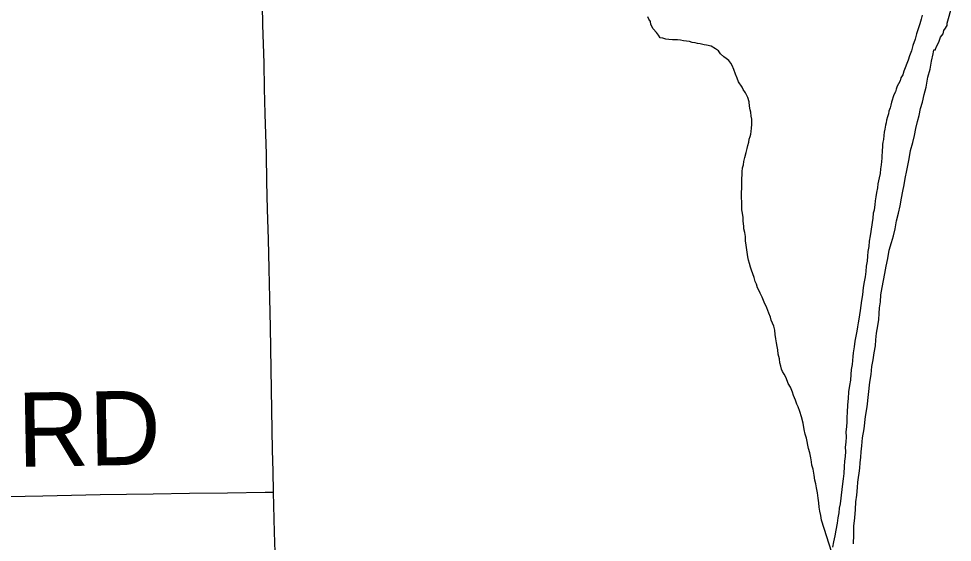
# Model space of a CAD drawing. Extents: x 103424 to 286016, y 38711 to 110967.
# Drawn here: x 156701 to 160500, y 49697 to 51827 of the extents above; entities that cross this region are included whole.
import ezdxf

# ---------------------------------------------------------------- set-up
doc = ezdxf.new("R2010")
doc.units = 0
for name, color, linetype in [('GM_X_County_Road', 7, 'Continuous'), ('GM_X_Major_River', 7, 'Continuous'), ('GM_X_Minor_River', 7, 'Continuous'), ('GM_X_Township_Road', 7, 'Continuous'), ('GM_X_Township_Road_Text', 7, 'Continuous')]:
    doc.layers.add(name, color=color, linetype=linetype)

msp = doc.modelspace()

# ---------------------------------------------------------------- linework, layer by layer
at = {"layer": 'GM_X_County_Road'}
msp.add_lwpolyline([(157747.1, 49574.8), (157742.6, 49737.9), (157738.1, 49901.1), (157736.1, 49986.1), (157734, 50071), (157731.4, 50236), (157728.7, 50401.1), (157727.3, 50486.4), (157725.9, 50571.8), (157723.1, 50690.5), (157720.3, 50809.2), (157717.1, 50930.2), (157713.9, 51051.2), (157711.5, 51163.3), (157709.1, 51275.3), (157704.5, 51440.1), (157701.9, 51542.8), (157699.4, 51645.6), (157694.5, 51801.9), (157691.5, 51961.8)], dxfattribs=at)
at = {"layer": 'GM_X_Major_River'}
for points in [[(160424.9, 51700.4), (160431.5, 51700), (160431.5, 51703.4), (160434.9, 51713.6), (160445.1, 51730.6), (160451.9, 51750.9), (160462.1, 51764.5), (160465.5, 51778.1), (160472.3, 51788.3), (160475.7, 51795.1), (160479.1, 51798.5), (160479.1, 51801.9), (160479.1, 51808.7), (160499.5, 51880)], [(160376.2, 51840.9), (160372.6, 51824.7), (160366.9, 51806.4), (160361.2, 51786.1), (160353.6, 51765.7), (160348, 51743.4), (160338.5, 51717), (160332.8, 51696.6), (160325.2, 51676.3), (160319.5, 51658), (160302.3, 51613.2), (160298.6, 51599), (160290.7, 51586.7), (160287, 51574.5), (160281.2, 51562.3), (160275.3, 51552.1), (160271.5, 51539.9), (160267.7, 51529.7), (160261.9, 51517.5), (160252.5, 51487), (160248.7, 51474.8), (160246.9, 51464.6), (160241.1, 51450.4), (160239.3, 51440.3)], [(160188.3, 50520.7), (160191.7, 50547), (160197.1, 50577.4), (160200.6, 50603.7), (160202.1, 50627.9), (160203.7, 50650.2), (160207.2, 50674.5), (160208.6, 50702.8), (160214, 50733.2), (160219.5, 50761.6), (160224.9, 50789.9), (160230.3, 50820.3), (160237.8, 50850.8), (160243.1, 50885.2), (160252.6, 50915.7), (160260, 50944.1), (160267.5, 50972.5), (160272.9, 51005), (160280.3, 51035.4), (160287.7, 51065.8), (160293.2, 51096.2), (160298.6, 51124.6), (160304.1, 51151), (160307.6, 51177.3), (160315, 51209.8), (160324.1, 51256.4), (160329.4, 51290.8), (160338.8, 51323.3), (160346.3, 51351.7), (160351.7, 51380.1), (160357.2, 51408.5), (160364.8, 51432.9), (160370.2, 51461.3), (160377.7, 51487.7), (160385.2, 51518.1), (160392.6, 51548.6), (160399.8, 51589.1), (160409.2, 51621.6), (160414.6, 51654), (160422, 51684.4), (160424.9, 51700.4)], [(160239.3, 51440.3), (160235.5, 51428.1), (160231.8, 51413.8), (160230, 51403.7), (160228.2, 51393.6), (160224.5, 51377.4), (160222.7, 51365.2), (160221, 51351), (160219.3, 51334.9), (160217.5, 51324.7), (160215.7, 51314.6), (160215.9, 51304.5), (160214.2, 51292.3), (160214.4, 51282.3), (160212.6, 51272.1), (160212.8, 51260), (160211.1, 51245.9), (160209.4, 51231.7), (160207.7, 51215.5), (160206.1, 51197.3), (160202.5, 51179), (160196.9, 51154.7), (160195.2, 51138.5), (160191.6, 51120.3), (160187.9, 51102), (160186.3, 51085.8), (160184.6, 51069.7), (160182.8, 51059.5), (160181, 51047.4), (160177.2, 51035.2), (160175.7, 51015), (160165, 50944.1), (160161.5, 50921.8), (160159.9, 50899.6), (160156.3, 50879.3), (160154.7, 50861.1), (160153.1, 50840.9), (160149.5, 50820.6), (160148, 50798.4), (160144.4, 50776.1), (160140.8, 50755.8), (160137.2, 50733.5), (160133.8, 50703.2), (160130.3, 50680.9), (160126.7, 50660.6), (160125.1, 50640.4), (160121.4, 50622.2), (160119.8, 50604), (160116, 50589.7), (160114.4, 50573.6), (160110.7, 50555.3), (160107.1, 50535), (160103.5, 50514.8), (160099.9, 50492.5), (160096.4, 50468.2), (160094.7, 50452), (160093.1, 50435.8), (160091.4, 50419.7), (160087.8, 50399.4), (160086.2, 50379.2), (160084.7, 50356.9), (160081.1, 50334.6), (160077.6, 50308.3), (160076.2, 50282.1), (160072.7, 50255.7), (160071.3, 50225.4), (160069.7, 50205.2), (160070.1, 50187), (160068.5, 50166.8), (160066.9, 50146.6), (160067.4, 50126.4), (160065.8, 50104.2), (160064.2, 50084), (160064.6, 50065.8), (160063, 50045.6), (160061.4, 50027.4), (160059.9, 50005.1), (160058.4, 49976.9), (160054.9, 49954.6), (160053.3, 49934.4), (160049.7, 49912.1), (160042.9, 49853.4), (160039.2, 49835.1), (160037.6, 49816.9), (160034, 49796.7), (160030.5, 49774.4), (160025, 49746), (160021.4, 49723.7), (160015.9, 49699.4), (160012.3, 49677.1)], [(160096.9, 49691), (160098.2, 49727.4), (160099.4, 49761.8), (160102.7, 49796.1), (160106, 49830.5), (160107.4, 49860.8), (160110.9, 49889.2), (160114.2, 49919.5), (160115.8, 49941.8), (160117.4, 49960), (160121.1, 49978.2), (160122.7, 49998.4), (160124.2, 50020.7), (160127.8, 50043), (160129.3, 50065.2), (160130.8, 50089.4), (160134.2, 50121.8), (160141.5, 50158.3), (160146.4, 50208.9), (160153.7, 50247.4), (160163.7, 50348.5), (160169.1, 50378.9), (160172.4, 50411.3), (160177.9, 50439.7), (160181.3, 50468), (160186.8, 50496.4), (160188.3, 50520.7)]]:
    msp.add_lwpolyline(points, dxfattribs=at)
at = {"layer": 'GM_X_Minor_River'}
for points in [[(159682.7, 51381.8), (159684.5, 51395.9), (159684.2, 51408), (159684, 51418.1), (159681.7, 51430.2), (159679.3, 51446.3), (159677.1, 51456.3), (159674.8, 51470.4), (159672.4, 51488.5), (159667.9, 51506.6), (159657.5, 51524.5), (159649.1, 51538.5), (159644.8, 51548.5), (159630.2, 51570.4), (159623.8, 51584.4), (159617.4, 51600.4), (159610.9, 51620.4), (159604.5, 51636.4), (159598.3, 51646.4), (159590, 51656.3), (159579.7, 51664.2), (159569.4, 51672), (159557, 51683.9), (159548.7, 51695.8), (159536.4, 51703.6), (159518, 51715.3), (159499.7, 51718.9), (159489.6, 51720.8), (159473.3, 51724.4), (159463.1, 51726.2), (159453, 51728), (159440.8, 51729.8), (159430.7, 51733.6), (159418.5, 51735.4), (159406.3, 51737.1), (159394.2, 51738.9), (159382, 51740.6), (159371.9, 51740.4), (159361.8, 51740.2), (159345.6, 51741.9), (159333.4, 51743.6), (159321.2, 51747.4), (159311.1, 51749.2), (159304.8, 51759.1), (159296.5, 51771.1), (159282, 51784.9), (159273.6, 51802.9), (159271.3, 51814.9), (159265, 51824.9), (159260.7, 51834.9)], [(160008.8, 49654.8), (159967.5, 49787.2), (159965.1, 49805.3), (159960.7, 49823.3), (159958.3, 49839.4), (159955.9, 49857.5), (159953.5, 49875.7), (159951, 49897.8), (159946.5, 49917.9), (159944.2, 49934), (159939.8, 49950.1), (159937.3, 49970.2), (159932.8, 49994.3), (159928.4, 50010.4), (159926.1, 50024.4), (159923.7, 50040.5), (159919.2, 50060.6), (159914.8, 50078.7), (159905.8, 50120.9), (159901.4, 50137), (159897, 50155), (159892.4, 50181.2), (159885.8, 50207.3), (159879.2, 50229.3), (159872.8, 50247.4), (159866.5, 50259.3), (159862.1, 50275.4), (159853.6, 50293.4), (159849.3, 50307.4), (159840.7, 50327.4), (159832.3, 50343.4), (159823.8, 50365.4), (159815.3, 50381.4), (159809.1, 50391.3), (159804.8, 50401.3), (159802.5, 50413.4), (159798.2, 50427.4), (159795.8, 50443.5), (159791.4, 50461.6), (159789, 50479.7), (159786.6, 50493.8), (159784.3, 50507.9), (159782, 50524), (159779.5, 50542.1), (159777.1, 50560.2), (159772.8, 50576.2), (159768.5, 50588.3), (159762.1, 50600.2), (159759.9, 50612.3), (159753.4, 50628.3), (159744.9, 50650.3), (159734.3, 50674.3), (159725.8, 50694.3), (159717.3, 50710.3), (159713.1, 50720.3), (159706.8, 50732.3), (159702.4, 50746.3), (159698.1, 50758.3), (159693.7, 50774.4), (159687.4, 50788.4), (159683, 50804.4), (159678.7, 50816.4), (159674.3, 50830.5), (159670, 50844.5), (159667.7, 50858.6), (159660.6, 50904.9), (159658.2, 50923), (159657.8, 50941.1), (159655.4, 50957.2), (159651.1, 50971.3), (159650.9, 50983.4), (159648.4, 51003.5), (159648.1, 51017.6), (159645.7, 51035.8), (159643.4, 51049.8), (159643, 51066), (159642.7, 51082.1), (159642.3, 51098.3), (159641.9, 51118.4), (159643.5, 51138.7), (159643.1, 51158.8), (159642.7, 51177), (159644.4, 51191.2), (159644.1, 51203.3), (159645.8, 51219.5), (159649.6, 51231.7), (159651.3, 51245.8), (159655, 51262.1), (159660.6, 51282.4), (159664.3, 51298.6), (159668.1, 51310.8), (159671.8, 51325), (159673.6, 51337.2), (159677.4, 51347.3), (159679.2, 51357.5), (159681, 51367.6), (159682.7, 51381.8)]]:
    msp.add_lwpolyline(points, dxfattribs=at)
at = {"layer": 'GM_X_Township_Road'}
msp.add_lwpolyline([(156656.4, 49882.5), (156800.3, 49885.9), (156916.3, 49888.3), (157032.4, 49890.7), (157140.3, 49892.4), (157248.1, 49894.1), (157395.9, 49896.7), (157550.2, 49898.7), (157704.5, 49900.7), (157738.1, 49901.1)], dxfattribs=at)

# ---------------------------------------------------------------- texts
at = {"layer": 'GM_X_Township_Road_Text'}
msp.add_text('RD', height=301.87, rotation=0.9891, dxfattribs=at).set_placement((156698.3, 50003.4))

doc.saveas('drawing.dxf')
